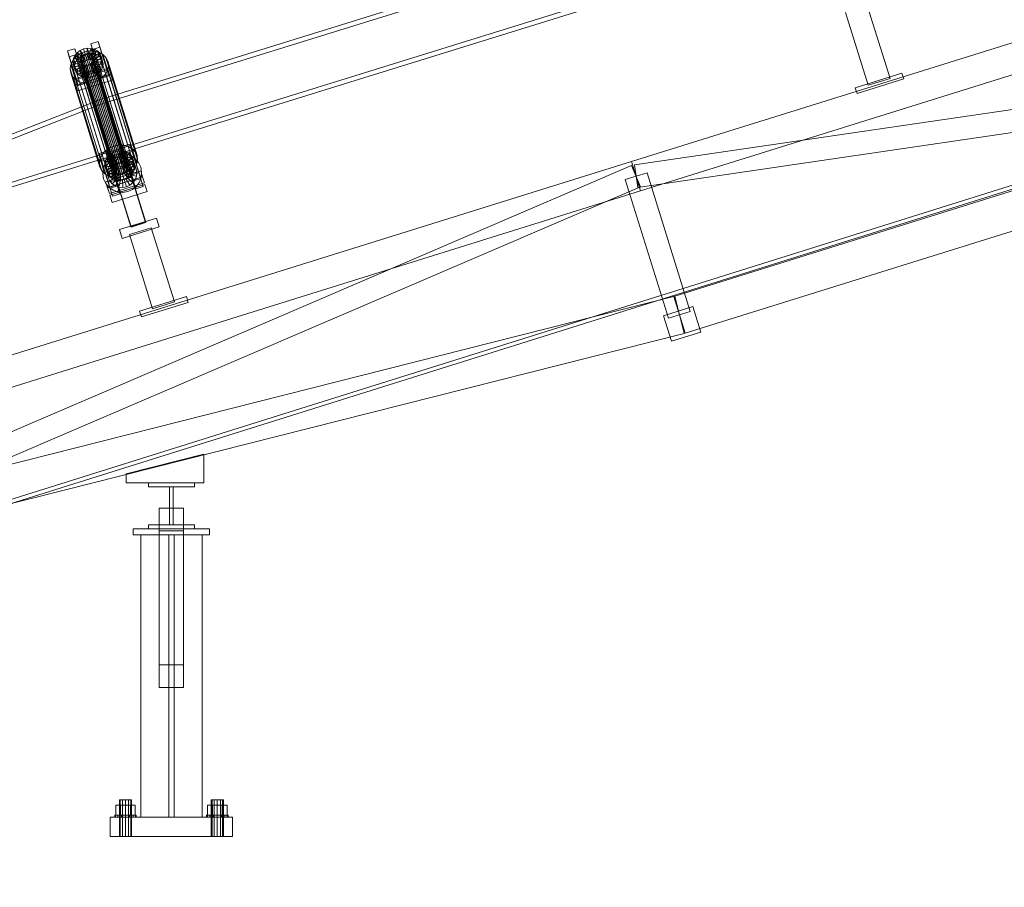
# Model space of a CAD drawing. Header units: millimetres. Extents: x -2233 to 65662, y -50530 to 6847.
# Tile 579 of 656: x 16249 to 17536, y -67 to 1068. Entities that reach past the tile are written whole.
import ezdxf

# ---------------------------------------------------------------- set-up
doc = ezdxf.new("R2010")
doc.units = ezdxf.units.MM
doc.layers.add('COTAS_P', color=1, linetype='Continuous', lineweight=0)
doc.layers.add('lateral_C02', color=7, linetype='Continuous', lineweight=0)
doc.dimstyles.new('R19_100', dxfattribs={"dimtxt": 250, "dimasz": 150, "dimexe": 150, "dimexo": 80, "dimgap": 100, "dimtad": 1, "dimtih": 1, "dimtoh": 1, "dimdsep": 46, "dimcen": 0.09, "dimadec": 0, "dimazin": 0, "dimtfac": 1, "dimtdec": 4, "dimtofl": 0, "dimtmove": 0, "dimatfit": 3, "dimfxl": 1, "dimtolj": 1, "dimtzin": 0, "dimarcsym": 0})

# ---------------------------------------------------------------- blocks, each defined once
blk = doc.blocks.new('DIM_R32_4')
at = {"layer": 'COTAS_P'}
for p, q in [((15248.4, 1279.1), (24311.8, 4109.1)), ((24311.8, 4109.1), (24155.2, 4107.3)), ((24311.8, 4109.1), (24182.1, 4021.4)), ((24580.1, 3250), (24311.8, 4109.1)), ((15248.4, 1279.1), (15378.1, 1366.8)), ((15248.4, 1279.1), (15405, 1280.8)), ((15516.6, 420), (15248.4, 1279.1))]:
    blk.add_line(p, q, dxfattribs=at)
blk.add_text('9495 P', height=250, rotation=17.3406, dxfattribs=at).set_placement((19750.3, 2789.5))
blk = doc.blocks.new('DIM_R32_26')
at = {"layer": 'COTAS_P'}
for p, q in [((112.7, 0), (112.7, -2500)), ((65298.1, 0), (65298.1, -2500)), ((112.7, -2500), (262.7, -2455)), ((65298.1, -2500), (65148.1, -2455)), ((112.7, -2500), (65298.1, -2500)), ((112.7, -2500), (262.7, -2545)), ((65298.1, -2500), (65148.1, -2545))]:
    blk.add_line(p, q, dxfattribs=at)
blk.add_text('65185.39 P', height=250, dxfattribs=at).set_placement((32705.4, -2400))

msp = doc.modelspace()

# ---------------------------------------------------------------- linework, layer by layer
at = {"layer": 'lateral_C02'}
for p, q in [((15575.415, 232.817), (24634.01, 3078.273)), ((15576.913, 228.047), (24635.508, 3073.503)), ((17288.772, 1253.81), (16352.815, 963.315)), ((16354.593, 957.585), (17290.55, 1248.079)), ((17048.368, 882.564), (18193.828, 1240.226)), ((17060.29, 844.382), (18205.75, 1202.044)), ((16373.217, 897.579), (17309.174, 1188.074)), ((17310.953, 1182.344), (16374.996, 891.849)), ((17386.339, 991.236), (17356.566, 1086.587)), ((17327.93, 1077.645), (17357.702, 982.295)), ((17103.507, 705.973), (18248.967, 1063.635)), ((17052.152, 878.315), (18254.242, 1054.612)), ((16310.942, 1027.221), (16320.487, 1030.202)), ((16320.487, 1030.202), (16322.867, 1022.533)), ((16332.238, 992.679), (16320.487, 1030.202)), ((16327.601, 1027.834), (16332.136, 1029.806)), ((16332.136, 1029.806), (16336.989, 1030.765)), ((16334.584, 1021.988), (16332.136, 1029.806)), ((16332.136, 1029.806), (16334.177, 1023.232)), ((16336.883, 1022.443), (16336.989, 1030.765)), ((16336.989, 1030.765), (16341.828, 1030.647)), ((16336.989, 1030.765), (16339.029, 1024.192)), ((16339.175, 1022.387), (16341.828, 1030.647)), ((16341.487, 1036.759), (16351.033, 1039.739)), ((16343.868, 1029.09), (16341.487, 1036.759)), ((16341.487, 1036.759), (16353.238, 999.236)), ((16341.828, 1030.647), (16346.323, 1029.46)), ((16341.828, 1030.647), (16343.868, 1024.074)), ((16353.413, 1032.07), (16343.868, 1029.09)), ((16351.033, 1039.739), (16353.413, 1032.07)), ((16362.783, 1002.217), (16351.033, 1039.739)), ((16353.413, 1032.07), (16365.164, 994.548)), ((16313.322, 1019.552), (16310.942, 1027.221)), ((16310.942, 1027.221), (16322.692, 989.699)), ((16322.867, 1022.533), (16313.322, 1019.552)), ((16325.073, 982.03), (16313.322, 1019.552)), ((16317.967, 1014.875), (16322, 1019.598)), ((16318.065, 1013.327), (16318.755, 1017.475)), ((16318.755, 1017.475), (16320.674, 1021.451)), ((16328.246, 1016.148), (16318.755, 1017.475)), ((16318.755, 1017.475), (16320.796, 1010.901)), ((16320.674, 1021.451), (16323.691, 1024.984)), ((16329.155, 1018.031), (16320.674, 1021.451)), ((16320.674, 1021.451), (16322.715, 1014.877)), ((16322, 1019.598), (16327.227, 1023.408)), ((16322, 1019.598), (16360.255, 896.344)), ((16325.732, 1018.411), (16322.715, 1014.877)), ((16322.867, 1022.533), (16334.618, 985.01)), ((16323.691, 1024.984), (16327.601, 1027.834)), ((16330.584, 1019.705), (16323.691, 1024.984)), ((16323.691, 1024.984), (16325.732, 1018.411)), ((16329.641, 1021.26), (16325.732, 1018.411)), ((16325.732, 1018.411), (16332.624, 1013.131)), ((16327.227, 1023.408), (16333.29, 1026.044)), ((16327.227, 1023.408), (16365.481, 900.153)), ((16327.579, 1015.278), (16327.906, 1017.243)), ((16332.436, 1021.054), (16327.601, 1027.834)), ((16327.601, 1027.834), (16329.641, 1021.26)), ((16327.906, 1017.243), (16328.815, 1019.127)), ((16327.906, 1017.243), (16372.282, 874.268)), ((16329.155, 1018.031), (16328.246, 1016.148)), ((16328.815, 1019.127), (16330.244, 1020.8)), ((16328.815, 1019.127), (16373.191, 876.151)), ((16330.584, 1019.705), (16329.155, 1018.031)), ((16331.195, 1011.457), (16329.155, 1018.031)), ((16334.177, 1023.232), (16329.641, 1021.26)), ((16329.641, 1021.26), (16334.476, 1014.481)), ((16330.244, 1020.8), (16332.096, 1022.15)), ((16330.244, 1020.8), (16374.62, 877.825)), ((16332.436, 1021.054), (16330.584, 1019.705)), ((16332.624, 1013.131), (16330.584, 1019.705)), ((16332.096, 1022.15), (16334.244, 1023.084)), ((16332.096, 1022.15), (16376.471, 879.175)), ((16334.584, 1021.988), (16332.436, 1021.054)), ((16334.476, 1014.481), (16332.436, 1021.054)), ((16333.29, 1026.044), (16339.777, 1027.327)), ((16333.29, 1026.044), (16371.545, 902.789)), ((16339.029, 1024.192), (16334.177, 1023.232)), ((16334.177, 1023.232), (16336.625, 1015.415)), ((16334.244, 1023.084), (16336.543, 1023.539)), ((16334.244, 1023.084), (16378.62, 880.109)), ((16336.883, 1022.443), (16334.584, 1021.988)), ((16336.625, 1015.415), (16334.584, 1021.988)), ((16336.543, 1023.539), (16338.835, 1023.483)), ((16336.543, 1023.539), (16380.918, 880.563)), ((16339.175, 1022.387), (16336.883, 1022.443)), ((16338.923, 1015.869), (16336.883, 1022.443)), ((16338.835, 1023.483), (16340.964, 1022.92)), ((16338.835, 1023.483), (16383.211, 880.507)), ((16339.029, 1024.192), (16338.923, 1015.869)), ((16343.868, 1024.074), (16339.029, 1024.192)), ((16341.304, 1021.825), (16339.175, 1022.387)), ((16341.215, 1015.814), (16339.175, 1022.387)), ((16339.777, 1027.327), (16346.246, 1027.169)), ((16339.777, 1027.327), (16378.032, 904.072)), ((16340.964, 1022.92), (16342.786, 1021.889)), ((16340.964, 1022.92), (16385.34, 879.945)), ((16343.868, 1024.074), (16341.215, 1015.814)), ((16341.304, 1021.825), (16346.323, 1029.46)), ((16343.126, 1020.794), (16341.304, 1021.825)), ((16343.345, 1015.251), (16341.304, 1021.825)), ((16342.786, 1021.889), (16344.176, 1020.461)), ((16342.786, 1021.889), (16387.161, 878.914)), ((16343.126, 1020.794), (16350.169, 1027.284)), ((16344.516, 1019.365), (16343.126, 1020.794)), ((16345.166, 1014.22), (16343.126, 1020.794)), ((16348.363, 1022.886), (16343.345, 1015.251)), ((16355.618, 991.567), (16343.868, 1029.09)), ((16348.363, 1022.886), (16343.868, 1024.074)), ((16344.176, 1020.461), (16345.039, 1018.731)), ((16344.176, 1020.461), (16388.551, 877.485)), ((16344.516, 1019.365), (16353.102, 1024.267)), ((16345.379, 1017.635), (16344.516, 1019.365)), ((16346.556, 1012.791), (16344.516, 1019.365)), ((16345.316, 1016.819), (16344.989, 1014.854)), ((16345.039, 1018.731), (16345.316, 1016.819)), ((16389.414, 875.756), (16345.039, 1018.731)), ((16352.209, 1020.71), (16345.166, 1014.22)), ((16345.316, 1016.819), (16389.692, 873.843)), ((16354.924, 1020.616), (16345.379, 1017.635)), ((16345.379, 1017.635), (16347.419, 1011.062)), ((16345.656, 1015.723), (16345.379, 1017.635)), ((16346.246, 1027.169), (16352.255, 1025.581)), ((16346.246, 1027.169), (16384.501, 903.914)), ((16346.323, 1029.46), (16350.169, 1027.284)), ((16346.323, 1029.46), (16348.363, 1022.886)), ((16355.143, 1017.694), (16346.556, 1012.791)), ((16352.209, 1020.71), (16348.363, 1022.886)), ((16350.169, 1027.284), (16353.102, 1024.267)), ((16350.169, 1027.284), (16352.209, 1020.71)), ((16355.143, 1017.694), (16352.209, 1020.71)), ((16352.255, 1025.581), (16357.396, 1022.672)), ((16352.255, 1025.581), (16390.51, 902.327)), ((16353.102, 1024.267), (16354.924, 1020.616)), ((16353.102, 1024.267), (16355.143, 1017.694)), ((16356.964, 1014.042), (16354.924, 1020.616)), ((16354.924, 1020.616), (16355.51, 1016.579)), ((16356.964, 1014.042), (16355.143, 1017.694)), ((16357.396, 1022.672), (16361.318, 1018.64)), ((16357.396, 1022.672), (16395.651, 899.418)), ((16361.318, 1018.64), (16363.754, 1013.759)), ((16361.318, 1018.64), (16399.573, 895.385)), ((17056.506, 848.632), (18258.595, 1024.93)), ((16314.479, 1004.015), (16315.402, 1009.56)), ((16315.262, 998.618), (16314.479, 1004.015)), ((16314.479, 1004.015), (16352.734, 880.76)), ((16315.402, 1009.56), (16317.967, 1014.875)), ((16315.402, 1009.56), (16353.656, 886.305)), ((16317.967, 1014.875), (16356.222, 891.621)), ((16327.919, 1014.183), (16318.065, 1013.327)), ((16318.065, 1013.327), (16320.106, 1006.754)), ((16318.651, 1009.29), (16318.065, 1013.327)), ((16328.197, 1012.27), (16318.651, 1009.29)), ((16318.651, 1009.29), (16320.692, 1002.716)), ((16320.473, 1005.639), (16318.651, 1009.29)), ((16319.339, 990.368), (16365.157, 1004.674)), ((16320.796, 1010.901), (16320.106, 1006.754)), ((16320.106, 1006.754), (16329.96, 1007.609)), ((16320.106, 1006.754), (16320.692, 1002.716)), ((16329.06, 1010.541), (16320.473, 1005.639)), ((16320.473, 1005.639), (16322.513, 999.065)), ((16323.407, 1002.622), (16320.473, 1005.639)), ((16320.692, 1002.716), (16330.237, 1005.697)), ((16322.715, 1014.877), (16320.796, 1010.901)), ((16320.796, 1010.901), (16330.286, 1009.574)), ((16322.513, 999.065), (16331.1, 1003.967)), ((16322.715, 1014.877), (16331.195, 1011.457)), ((16330.449, 1009.112), (16323.407, 1002.622)), ((16332.271, 1008.081), (16327.252, 1000.446)), ((16327.857, 1013.366), (16327.579, 1015.278)), ((16327.579, 1015.278), (16371.955, 872.303)), ((16328.72, 1011.637), (16327.857, 1013.366)), ((16327.857, 1013.366), (16372.232, 870.391)), ((16328.246, 1016.148), (16327.919, 1014.183)), ((16329.96, 1007.609), (16327.919, 1014.183)), ((16327.919, 1014.183), (16328.197, 1012.27)), ((16330.237, 1005.697), (16328.197, 1012.27)), ((16328.197, 1012.27), (16329.06, 1010.541)), ((16330.286, 1009.574), (16328.246, 1016.148)), ((16330.109, 1010.208), (16328.72, 1011.637)), ((16328.72, 1011.637), (16373.095, 868.661)), ((16331.1, 1003.967), (16329.06, 1010.541)), ((16329.06, 1010.541), (16330.449, 1009.112)), ((16329.96, 1007.609), (16330.286, 1009.574)), ((16330.237, 1005.697), (16329.96, 1007.609)), ((16331.931, 1009.177), (16330.109, 1010.208)), ((16330.109, 1010.208), (16374.485, 867.232)), ((16331.1, 1003.967), (16330.237, 1005.697)), ((16330.286, 1009.574), (16331.195, 1011.457)), ((16332.49, 1002.539), (16330.449, 1009.112)), ((16330.449, 1009.112), (16332.271, 1008.081)), ((16332.49, 1002.539), (16331.1, 1003.967)), ((16331.195, 1011.457), (16332.624, 1013.131)), ((16334.4, 1007.519), (16331.748, 999.259)), ((16334.06, 1008.614), (16331.931, 1009.177)), ((16331.931, 1009.177), (16376.306, 866.202)), ((16334.311, 1001.508), (16332.271, 1008.081)), ((16332.271, 1008.081), (16334.4, 1007.519)), ((16332.624, 1013.131), (16334.476, 1014.481)), ((16336.352, 1008.559), (16334.06, 1008.614)), ((16334.06, 1008.614), (16378.436, 865.639)), ((16336.441, 1000.945), (16334.4, 1007.519)), ((16334.4, 1007.519), (16336.692, 1007.463)), ((16334.476, 1014.481), (16336.625, 1015.415)), ((16338.651, 1009.013), (16336.352, 1008.559)), ((16336.352, 1008.559), (16380.728, 865.583)), ((16336.692, 1007.463), (16336.586, 999.141)), ((16336.625, 1015.415), (16338.923, 1015.869)), ((16336.692, 1007.463), (16338.991, 1007.918)), ((16338.733, 1000.889), (16336.692, 1007.463)), ((16340.799, 1009.947), (16338.651, 1009.013)), ((16338.651, 1009.013), (16383.026, 866.038)), ((16338.923, 1015.869), (16341.215, 1015.814)), ((16338.991, 1007.918), (16341.139, 1008.852)), ((16338.991, 1007.918), (16341.439, 1000.1)), ((16341.031, 1001.344), (16338.991, 1007.918)), ((16342.651, 1011.297), (16340.799, 1009.947)), ((16340.799, 1009.947), (16385.175, 866.972)), ((16341.139, 1008.852), (16342.991, 1010.201)), ((16341.139, 1008.852), (16345.975, 1002.072)), ((16343.18, 1002.278), (16341.139, 1008.852)), ((16341.215, 1015.814), (16343.345, 1015.251)), ((16344.08, 1012.971), (16342.651, 1011.297)), ((16342.651, 1011.297), (16387.027, 868.322)), ((16342.991, 1010.201), (16344.42, 1011.875)), ((16342.991, 1010.201), (16349.884, 1004.922)), ((16345.031, 1003.628), (16342.991, 1010.201)), ((16343.345, 1015.251), (16345.166, 1014.22)), ((16344.989, 1014.854), (16344.08, 1012.971)), ((16344.08, 1012.971), (16388.456, 869.995)), ((16344.42, 1011.875), (16345.329, 1013.758)), ((16344.42, 1011.875), (16352.901, 1008.455)), ((16346.461, 1005.301), (16344.42, 1011.875)), ((16344.989, 1014.854), (16389.365, 871.879)), ((16346.461, 1005.301), (16345.031, 1003.628)), ((16345.166, 1014.22), (16346.556, 1012.791)), ((16345.329, 1013.758), (16345.656, 1015.723)), ((16345.329, 1013.758), (16354.82, 1012.431)), ((16347.37, 1007.185), (16345.329, 1013.758)), ((16345.656, 1015.723), (16355.51, 1016.579)), ((16347.696, 1009.15), (16345.656, 1015.723)), ((16349.884, 1004.922), (16345.975, 1002.072)), ((16347.37, 1007.185), (16346.461, 1005.301)), ((16354.941, 1001.881), (16346.461, 1005.301)), ((16346.556, 1012.791), (16347.419, 1011.062)), ((16347.696, 1009.15), (16347.37, 1007.185)), ((16356.86, 1005.857), (16347.37, 1007.185)), ((16347.419, 1011.062), (16356.964, 1014.042)), ((16347.419, 1011.062), (16347.696, 1009.15)), ((16357.55, 1010.005), (16347.696, 1009.15)), ((16352.901, 1008.455), (16349.884, 1004.922)), ((16349.884, 1004.922), (16351.924, 998.348)), ((16354.82, 1012.431), (16352.901, 1008.455)), ((16352.901, 1008.455), (16354.941, 1001.881)), ((16355.51, 1016.579), (16354.82, 1012.431)), ((16354.82, 1012.431), (16356.86, 1005.857)), ((16354.941, 1001.881), (16356.86, 1005.857)), ((16355.51, 1016.579), (16357.55, 1010.005)), ((16356.86, 1005.857), (16357.55, 1010.005)), ((16357.55, 1010.005), (16356.964, 1014.042)), ((16364.537, 1008.362), (16363.614, 1002.817)), ((16363.754, 1013.759), (16364.537, 1008.362)), ((16402.008, 890.504), (16363.754, 1013.759)), ((16364.537, 1008.362), (16402.792, 885.107)), ((16365.157, 1004.674), (16367.538, 997.005)), ((16367.605, 996.857), (16365.157, 1004.674)), ((17118.41, 658.245), (18263.87, 1015.907)), ((16317.698, 993.737), (16315.262, 998.618)), ((16315.262, 998.618), (16353.517, 875.363)), ((16321.62, 989.704), (16317.698, 993.737)), ((16317.698, 993.737), (16355.953, 870.482)), ((16320.692, 1002.716), (16322.513, 999.065)), ((16367.538, 997.005), (16321.719, 982.699)), ((16367.605, 996.857), (16321.787, 982.551)), ((16322.513, 999.065), (16325.447, 996.049)), ((16332.238, 992.679), (16322.692, 989.699)), ((16323.407, 1002.622), (16325.447, 996.049)), ((16327.252, 1000.446), (16323.407, 1002.622)), ((16325.447, 996.049), (16332.49, 1002.539)), ((16325.447, 996.049), (16329.293, 993.873)), ((16327.252, 1000.446), (16329.293, 993.873)), ((16331.748, 999.259), (16327.252, 1000.446)), ((16329.293, 993.873), (16334.311, 1001.508)), ((16329.293, 993.873), (16333.788, 992.685)), ((16331.748, 999.259), (16333.788, 992.685)), ((16336.586, 999.141), (16331.748, 999.259)), ((16334.618, 985.01), (16332.238, 992.679)), ((16334.311, 1001.508), (16332.49, 1002.539)), ((16333.788, 992.685), (16336.441, 1000.945)), ((16333.788, 992.685), (16338.627, 992.567)), ((16333.855, 990.828), (16352.946, 996.789)), ((16353.022, 996.546), (16333.931, 990.584)), ((16336.441, 1000.945), (16334.311, 1001.508)), ((16338.733, 1000.889), (16336.441, 1000.945)), ((16341.439, 1000.1), (16336.586, 999.141)), ((16336.586, 999.141), (16338.627, 992.567)), ((16338.627, 992.567), (16338.733, 1000.889)), ((16338.627, 992.567), (16343.479, 993.527)), ((16341.031, 1001.344), (16338.733, 1000.889)), ((16343.18, 1002.278), (16341.031, 1001.344)), ((16343.479, 993.527), (16341.031, 1001.344)), ((16345.975, 1002.072), (16341.439, 1000.1)), ((16341.439, 1000.1), (16343.479, 993.527)), ((16345.031, 1003.628), (16343.18, 1002.278)), ((16348.015, 995.499), (16343.18, 1002.278)), ((16343.479, 993.527), (16348.015, 995.499)), ((16351.924, 998.348), (16345.031, 1003.628)), ((16345.975, 1002.072), (16348.015, 995.499)), ((16348.015, 995.499), (16351.924, 998.348)), ((16357.016, 992.778), (16351.789, 988.969)), ((16351.924, 998.348), (16354.941, 1001.881)), ((16352.946, 996.789), (16353.022, 996.546)), ((16413.339, 803.384), (16352.946, 996.789)), ((16353.022, 996.546), (16413.415, 803.141)), ((16362.783, 1002.217), (16353.238, 999.236)), ((16353.238, 999.236), (16355.618, 991.567)), ((16355.618, 991.567), (16365.164, 994.548)), ((16361.049, 997.501), (16357.016, 992.778)), ((16357.016, 992.778), (16395.27, 869.523)), ((16363.614, 1002.817), (16361.049, 997.501)), ((16361.049, 997.501), (16399.304, 874.247)), ((16365.164, 994.548), (16362.783, 1002.217)), ((16363.614, 1002.817), (16401.869, 879.562)), ((16367.538, 997.005), (16369.986, 989.188)), ((16369.986, 989.188), (16367.605, 996.857)), ((17340.879, 979.137), (17401.97, 998.212)), ((17357.702, 982.295), (17386.339, 991.236)), ((17404.355, 990.576), (17401.97, 998.212)), ((16321.719, 982.699), (16319.339, 990.368)), ((16319.339, 990.368), (16321.787, 982.551)), ((16326.761, 986.795), (16321.62, 989.704)), ((16321.62, 989.704), (16359.875, 866.45)), ((16324.167, 974.882), (16321.719, 982.699)), ((16321.787, 982.551), (16324.167, 974.882)), ((16322.692, 989.699), (16325.073, 982.03)), ((16324.167, 974.882), (16369.986, 989.188)), ((16325.073, 982.03), (16334.618, 985.01)), ((16332.77, 985.207), (16326.761, 986.795)), ((16326.761, 986.795), (16365.015, 863.54)), ((16339.239, 985.05), (16332.77, 985.207)), ((16332.77, 985.207), (16371.025, 861.953)), ((16333.931, 990.584), (16333.855, 990.828)), ((16394.248, 797.423), (16333.855, 990.828)), ((16394.324, 797.179), (16333.931, 990.584)), ((16345.726, 986.333), (16339.239, 985.05)), ((16339.239, 985.05), (16377.494, 861.795)), ((16351.789, 988.969), (16345.726, 986.333)), ((16345.726, 986.333), (16383.981, 863.078)), ((16351.789, 988.969), (16390.044, 865.714)), ((17340.879, 979.137), (17343.263, 971.501)), ((17343.263, 971.501), (17404.355, 990.576)), ((16352.815, 963.315), (15456.681, 613.113)), ((15458.459, 607.382), (16354.593, 957.585)), ((16373.217, 897.579), (16352.815, 963.315)), ((16352.815, 963.315), (16354.593, 957.585)), ((16354.593, 957.585), (16374.996, 891.849)), ((16371.545, 902.789), (16365.481, 900.153)), ((16378.032, 904.072), (16371.545, 902.789)), ((16384.501, 903.914), (16378.032, 904.072)), ((16383.142, 902.548), (16392.688, 905.529)), ((16385.523, 894.879), (16383.142, 902.548)), ((16383.142, 902.548), (16394.893, 865.026)), ((16390.51, 902.327), (16384.501, 903.914)), ((16395.651, 899.418), (16390.51, 902.327)), ((16392.688, 905.529), (16395.068, 897.86)), ((16404.438, 868.006), (16392.688, 905.529)), ((15456.681, 613.113), (16373.217, 897.579)), ((16374.996, 891.849), (15458.459, 607.382)), ((16352.597, 893.011), (16362.142, 895.991)), ((16354.977, 885.341), (16352.597, 893.011)), ((16352.597, 893.011), (16364.347, 855.488)), ((16356.222, 891.621), (16353.656, 886.305)), ((16364.523, 888.322), (16354.977, 885.341)), ((16360.255, 896.344), (16356.222, 891.621)), ((16365.481, 900.153), (16360.255, 896.344)), ((16362.142, 895.991), (16364.523, 888.322)), ((16373.893, 858.469), (16362.142, 895.991)), ((16362.33, 887.24), (16365.347, 890.774)), ((16363.887, 884.815), (16368.978, 889.063)), ((16364.523, 888.322), (16376.273, 850.8)), ((16365.347, 890.774), (16369.256, 893.623)), ((16372.239, 885.494), (16365.347, 890.774)), ((16365.347, 890.774), (16367.387, 884.2)), ((16368.978, 889.063), (16374.996, 891.849)), ((16369.256, 893.623), (16373.792, 895.595)), ((16374.091, 886.844), (16369.256, 893.623)), ((16369.256, 893.623), (16371.296, 887.05)), ((16375.832, 889.021), (16371.296, 887.05)), ((16373.792, 895.595), (16378.644, 896.555)), ((16376.24, 887.778), (16373.792, 895.595)), ((16373.792, 895.595), (16375.832, 889.021)), ((16374.996, 891.849), (16381.529, 892.982)), ((16380.684, 889.981), (16375.832, 889.021)), ((16375.832, 889.021), (16378.28, 881.204)), ((16378.538, 888.232), (16376.24, 887.778)), ((16378.538, 888.232), (16378.644, 896.555)), ((16380.83, 888.177), (16378.538, 888.232)), ((16380.578, 881.659), (16378.538, 888.232)), ((16378.644, 896.555), (16383.483, 896.437)), ((16378.644, 896.555), (16380.684, 889.981)), ((16380.684, 889.981), (16380.578, 881.659)), ((16385.523, 889.863), (16380.684, 889.981)), ((16380.83, 888.177), (16383.483, 896.437)), ((16382.96, 887.614), (16380.83, 888.177)), ((16382.871, 881.603), (16380.83, 888.177)), ((16381.529, 892.982), (16388.133, 892.386)), ((16385.523, 889.863), (16382.871, 881.603)), ((16382.96, 887.614), (16387.978, 895.249)), ((16383.483, 896.437), (16387.978, 895.249)), ((16383.483, 896.437), (16385.523, 889.863)), ((16384.781, 886.583), (16391.824, 893.073)), ((16390.019, 888.676), (16385, 881.04)), ((16395.068, 897.86), (16385.523, 894.879)), ((16397.273, 857.357), (16385.523, 894.879)), ((16390.019, 888.676), (16385.523, 889.863)), ((16386.171, 885.154), (16394.757, 890.057)), ((16386.211, 892.837), (16395.757, 895.817)), ((16386.211, 892.837), (16400.518, 847.018)), ((16387.978, 895.249), (16391.824, 893.073)), ((16387.978, 895.249), (16390.019, 888.676)), ((16388.133, 892.386), (16394.357, 890.101)), ((16393.864, 886.499), (16390.019, 888.676)), ((16391.824, 893.073), (16394.757, 890.057)), ((16391.824, 893.073), (16393.864, 886.499)), ((16394.357, 890.101), (16399.778, 886.282)), ((16394.757, 890.057), (16396.579, 886.405)), ((16394.757, 890.057), (16396.798, 883.483)), ((16395.068, 897.86), (16406.819, 860.337)), ((16399.573, 895.385), (16395.651, 899.418)), ((16410.063, 849.999), (16395.757, 895.817)), ((16402.008, 890.504), (16399.573, 895.385)), ((16402.792, 885.107), (16402.008, 890.504)), ((15902.908, 524.902), (17048.368, 882.564)), ((15939.909, 401.23), (17048.41, 877.256)), ((16353.656, 886.305), (16352.734, 880.76)), ((16352.734, 880.76), (16353.517, 875.363)), ((16353.517, 875.363), (16355.953, 870.482)), ((16366.728, 847.819), (16354.977, 885.341)), ((16355.665, 883.299), (16365.211, 886.279)), ((16355.665, 883.299), (16369.972, 837.481)), ((16357.784, 873.17), (16360.069, 879.394)), ((16359.721, 879.117), (16360.411, 883.264)), ((16369.574, 879.972), (16359.721, 879.117)), ((16359.721, 879.117), (16361.761, 872.543)), ((16360.306, 875.079), (16359.721, 879.117)), ((16360.069, 879.394), (16363.887, 884.815)), ((16369.852, 878.06), (16360.306, 875.079)), ((16360.411, 883.264), (16362.33, 887.24)), ((16369.901, 881.937), (16360.411, 883.264)), ((16360.411, 883.264), (16362.451, 876.691)), ((16362.451, 876.691), (16361.761, 872.543)), ((16370.715, 876.33), (16362.128, 871.428)), ((16370.81, 883.82), (16362.33, 887.24)), ((16362.33, 887.24), (16364.37, 880.667)), ((16364.37, 880.667), (16362.451, 876.691)), ((16362.451, 876.691), (16371.942, 875.363)), ((16364.028, 871.767), (16365.737, 876.423)), ((16367.387, 884.2), (16364.37, 880.667)), ((16364.37, 880.667), (16372.85, 877.247)), ((16379.517, 840.461), (16365.211, 886.279)), ((16365.737, 876.423), (16368.594, 880.479)), ((16374.595, 871.781), (16365.737, 876.423)), ((16371.296, 887.05), (16367.387, 884.2)), ((16367.387, 884.2), (16374.28, 878.92)), ((16368.594, 880.479), (16372.402, 883.656)), ((16375.948, 873.702), (16368.594, 880.479)), ((16369.901, 881.937), (16369.574, 879.972)), ((16371.615, 873.399), (16369.574, 879.972)), ((16369.574, 879.972), (16369.852, 878.06)), ((16371.892, 871.486), (16369.852, 878.06)), ((16369.852, 878.06), (16370.715, 876.33)), ((16370.81, 883.82), (16369.901, 881.937)), ((16371.942, 875.363), (16369.901, 881.937)), ((16372.755, 869.757), (16370.715, 876.33)), ((16370.715, 876.33), (16372.104, 874.902)), ((16372.239, 885.494), (16370.81, 883.82)), ((16372.85, 877.247), (16370.81, 883.82)), ((16371.296, 887.05), (16376.131, 880.27)), ((16371.615, 873.399), (16371.942, 875.363)), ((16371.942, 875.363), (16372.85, 877.247)), ((16374.091, 886.844), (16372.239, 885.494)), ((16374.28, 878.92), (16372.239, 885.494)), ((16373.191, 876.151), (16372.282, 874.268)), ((16372.402, 883.656), (16376.903, 885.74)), ((16377.752, 875.207), (16372.402, 883.656)), ((16372.85, 877.247), (16374.28, 878.92)), ((16374.62, 877.825), (16373.191, 876.151)), ((16376.24, 887.778), (16374.091, 886.844)), ((16376.131, 880.27), (16374.091, 886.844)), ((16374.28, 878.92), (16376.131, 880.27)), ((16376.471, 879.175), (16374.62, 877.825)), ((16376.131, 880.27), (16378.28, 881.204)), ((16378.28, 881.204), (16376.24, 887.778)), ((16378.62, 880.109), (16376.471, 879.175)), ((16376.903, 885.74), (16381.79, 886.588)), ((16379.884, 876.194), (16376.903, 885.74)), ((16377.752, 875.207), (16379.884, 876.194)), ((16378.28, 881.204), (16380.578, 881.659)), ((16380.918, 880.563), (16378.62, 880.109)), ((16379.884, 876.194), (16382.199, 876.596)), ((16380.578, 881.659), (16382.871, 881.603)), ((16383.211, 880.507), (16380.918, 880.563)), ((16382.199, 876.596), (16381.79, 886.588)), ((16381.79, 886.588), (16386.73, 886.142)), ((16382.199, 876.596), (16384.539, 876.385)), ((16382.795, 874.641), (16384.646, 875.991)), ((16382.871, 881.603), (16385, 881.04)), ((16384.781, 886.583), (16382.96, 887.614)), ((16385, 881.04), (16382.96, 887.614)), ((16385.34, 879.945), (16383.211, 880.507)), ((16384.539, 876.385), (16386.73, 886.142)), ((16384.539, 876.385), (16386.744, 875.575)), ((16384.646, 875.991), (16386.075, 877.664)), ((16384.646, 875.991), (16391.539, 870.711)), ((16386.687, 869.417), (16384.646, 875.991)), ((16386.171, 885.154), (16384.781, 886.583)), ((16386.821, 880.01), (16384.781, 886.583)), ((16385, 881.04), (16386.821, 880.01)), ((16387.161, 878.914), (16385.34, 879.945)), ((16386.075, 877.664), (16386.984, 879.548)), ((16386.075, 877.664), (16394.556, 874.244)), ((16388.116, 871.091), (16386.075, 877.664)), ((16387.034, 883.425), (16386.171, 885.154)), ((16388.211, 878.581), (16386.171, 885.154)), ((16386.73, 886.142), (16391.386, 884.432)), ((16386.744, 875.575), (16391.386, 884.432)), ((16386.744, 875.575), (16388.665, 874.222)), ((16393.864, 886.499), (16386.821, 880.01)), ((16386.821, 880.01), (16388.211, 878.581)), ((16386.984, 879.548), (16387.311, 881.513)), ((16386.984, 879.548), (16396.475, 878.22)), ((16389.025, 872.974), (16386.984, 879.548)), ((16396.579, 886.405), (16387.034, 883.425)), ((16387.034, 883.425), (16389.074, 876.851)), ((16387.311, 881.513), (16387.034, 883.425)), ((16388.551, 877.485), (16387.161, 878.914)), ((16387.311, 881.513), (16397.165, 882.368)), ((16389.352, 874.939), (16387.311, 881.513)), ((16396.798, 883.483), (16388.211, 878.581)), ((16388.211, 878.581), (16389.074, 876.851)), ((16389.414, 875.756), (16388.551, 877.485)), ((16388.665, 874.222), (16395.441, 881.576)), ((16389.074, 876.851), (16398.62, 879.832)), ((16389.074, 876.851), (16389.352, 874.939)), ((16399.205, 875.795), (16389.352, 874.939)), ((16389.692, 873.843), (16389.414, 875.756)), ((16390.17, 872.418), (16398.619, 877.767)), ((16391.386, 884.432), (16395.441, 881.576)), ((16396.798, 883.483), (16393.864, 886.499)), ((16396.475, 878.22), (16394.556, 874.244)), ((16395.441, 881.576), (16398.619, 877.767)), ((16397.165, 882.368), (16396.475, 878.22)), ((16396.475, 878.22), (16398.515, 871.647)), ((16398.62, 879.832), (16396.579, 886.405)), ((16396.579, 886.405), (16397.165, 882.368)), ((16398.62, 879.832), (16396.798, 883.483)), ((16397.165, 882.368), (16399.205, 875.795)), ((16398.515, 871.647), (16399.205, 875.795)), ((16398.619, 877.767), (16400.703, 873.266)), ((16399.205, 875.795), (16398.62, 879.832)), ((16399.304, 874.247), (16401.869, 879.562)), ((16399.778, 886.282), (16404.026, 881.191)), ((16401.869, 879.562), (16402.792, 885.107)), ((16404.026, 881.191), (16406.812, 875.174)), ((17048.368, 882.564), (17060.29, 844.382)), ((17048.41, 877.256), (17060.248, 849.69)), ((17052.152, 878.315), (17056.506, 848.632)), ((16355.953, 870.482), (16359.875, 866.45)), ((16357.187, 866.566), (16357.784, 873.17)), ((16358.321, 860.033), (16357.187, 866.566)), ((16359.875, 866.45), (16365.015, 863.54)), ((16360.306, 875.079), (16362.347, 868.506)), ((16362.128, 871.428), (16360.306, 875.079)), ((16360.994, 856.157), (16406.812, 870.464)), ((16361.761, 872.543), (16371.615, 873.399)), ((16361.761, 872.543), (16362.347, 868.506)), ((16362.128, 871.428), (16364.168, 864.855)), ((16365.062, 868.412), (16362.128, 871.428)), ((16362.347, 868.506), (16371.892, 871.486)), ((16362.347, 868.506), (16364.168, 864.855)), ((16409.193, 862.795), (16363.374, 848.488)), ((16409.261, 862.647), (16363.442, 848.34)), ((16363.582, 866.827), (16364.028, 871.767)), ((16373.574, 867.236), (16363.582, 866.827)), ((16364.43, 861.94), (16363.582, 866.827)), ((16373.785, 869.576), (16364.028, 871.767)), ((16364.168, 864.855), (16372.755, 869.757)), ((16364.168, 864.855), (16367.102, 861.838)), ((16373.975, 864.921), (16364.43, 861.94)), ((16365.015, 863.54), (16371.025, 861.953)), ((16372.104, 874.902), (16365.062, 868.412)), ((16365.062, 868.412), (16367.102, 861.838)), ((16368.907, 866.236), (16365.062, 868.412)), ((16374.962, 862.789), (16366.513, 857.439)), ((16367.102, 861.838), (16374.145, 868.328)), ((16373.926, 873.871), (16368.907, 866.236)), ((16368.907, 866.236), (16370.948, 859.662)), ((16373.403, 865.048), (16368.907, 866.236)), ((16370.948, 859.662), (16375.966, 867.297)), ((16371.892, 871.486), (16371.615, 873.399)), ((16372.755, 869.757), (16371.892, 871.486)), ((16372.282, 874.268), (16371.955, 872.303)), ((16371.955, 872.303), (16372.232, 870.391)), ((16374.145, 868.328), (16372.104, 874.902)), ((16372.104, 874.902), (16373.926, 873.871)), ((16372.232, 870.391), (16373.095, 868.661)), ((16374.145, 868.328), (16372.755, 869.757)), ((16373.095, 868.661), (16374.485, 867.232)), ((16376.055, 873.308), (16373.403, 865.048)), ((16373.403, 865.048), (16375.443, 858.475)), ((16378.242, 864.93), (16373.403, 865.048)), ((16373.574, 867.236), (16373.785, 869.576)), ((16373.975, 864.921), (16373.574, 867.236)), ((16373.785, 869.576), (16374.595, 871.781)), ((16375.966, 867.297), (16373.926, 873.871)), ((16373.926, 873.871), (16376.055, 873.308)), ((16374.962, 862.789), (16373.975, 864.921)), ((16375.966, 867.297), (16374.145, 868.328)), ((16374.485, 867.232), (16376.306, 866.202)), ((16374.595, 871.781), (16375.948, 873.702)), ((16376.467, 860.985), (16374.962, 862.789)), ((16375.424, 856.891), (16394.515, 862.854)), ((16375.443, 858.475), (16378.096, 866.735)), ((16375.948, 873.702), (16377.752, 875.207)), ((16378.096, 866.735), (16375.966, 867.297)), ((16378.096, 866.735), (16376.055, 873.308)), ((16376.055, 873.308), (16378.348, 873.252)), ((16376.306, 866.202), (16378.436, 865.639)), ((16377.494, 861.795), (16383.981, 863.078)), ((16380.388, 866.679), (16378.096, 866.735)), ((16378.348, 873.252), (16378.242, 864.93)), ((16383.094, 865.89), (16378.242, 864.93)), ((16378.242, 864.93), (16380.282, 858.357)), ((16378.348, 873.252), (16380.646, 873.707)), ((16380.388, 866.679), (16378.348, 873.252)), ((16378.436, 865.639), (16380.728, 865.583)), ((16380.282, 858.357), (16380.388, 866.679)), ((16382.686, 867.133), (16380.388, 866.679)), ((16380.646, 873.707), (16382.795, 874.641)), ((16380.646, 873.707), (16383.094, 865.89)), ((16382.686, 867.133), (16380.646, 873.707)), ((16380.728, 865.583), (16383.026, 866.038)), ((16384.835, 868.067), (16382.686, 867.133)), ((16385.134, 859.316), (16382.686, 867.133)), ((16382.795, 874.641), (16387.63, 867.862)), ((16384.835, 868.067), (16382.795, 874.641)), ((16383.026, 866.038), (16385.175, 866.972)), ((16387.63, 867.862), (16383.094, 865.89)), ((16383.094, 865.89), (16385.134, 859.316)), ((16383.981, 863.078), (16390.044, 865.714)), ((16386.687, 869.417), (16384.835, 868.067)), ((16389.67, 861.288), (16384.835, 868.067)), ((16385.175, 866.972), (16387.027, 868.322)), ((16388.116, 871.091), (16386.687, 869.417)), ((16393.579, 864.138), (16386.687, 869.417)), ((16387.027, 868.322), (16388.456, 869.995)), ((16391.539, 870.711), (16387.63, 867.862)), ((16387.63, 867.862), (16389.67, 861.288)), ((16389.025, 872.974), (16388.116, 871.091)), ((16396.596, 867.671), (16388.116, 871.091)), ((16388.456, 869.995), (16389.365, 871.879)), ((16388.665, 874.222), (16390.17, 872.418)), ((16389.352, 874.939), (16389.025, 872.974)), ((16398.515, 871.647), (16389.025, 872.974)), ((16390.538, 863.425), (16389.185, 861.505)), ((16389.365, 871.879), (16389.692, 873.843)), ((16389.67, 861.288), (16393.579, 864.138)), ((16390.044, 865.714), (16395.27, 869.523)), ((16390.17, 872.418), (16391.157, 870.286)), ((16391.347, 865.631), (16390.538, 863.425)), ((16390.538, 863.425), (16399.395, 858.783)), ((16400.703, 873.266), (16391.157, 870.286)), ((16391.157, 870.286), (16391.559, 867.971)), ((16391.559, 867.971), (16391.347, 865.631)), ((16391.347, 865.631), (16401.104, 863.439)), ((16394.556, 874.244), (16391.539, 870.711)), ((16391.539, 870.711), (16393.579, 864.138)), ((16391.559, 867.971), (16401.55, 868.379)), ((16393.579, 864.138), (16396.596, 867.671)), ((16394.515, 862.854), (16394.763, 862.061)), ((16413.024, 803.588), (16394.515, 862.854)), ((16394.556, 874.244), (16396.596, 867.671)), ((16404.438, 868.006), (16394.893, 865.026)), ((16394.893, 865.026), (16397.273, 857.357)), ((16395.27, 869.523), (16399.304, 874.247)), ((16396.596, 867.671), (16398.515, 871.647)), ((16401.104, 863.439), (16399.395, 858.783)), ((16400.703, 873.266), (16401.55, 868.379)), ((16401.55, 868.379), (16401.104, 863.439)), ((16406.819, 860.337), (16404.438, 868.006)), ((16406.812, 875.174), (16407.945, 868.641)), ((16406.812, 870.464), (16409.193, 862.795)), ((16409.261, 862.647), (16406.812, 870.464)), ((16407.945, 868.641), (16407.349, 862.037)), ((16409.193, 862.795), (16411.641, 854.978)), ((16411.641, 854.978), (16409.261, 862.647)), ((17068.647, 867.944), (17040.011, 859.003)), ((17068.647, 867.944), (17125.277, 686.58)), ((15951.746, 373.664), (17060.248, 849.69)), ((16361.106, 854.016), (16358.321, 860.033)), ((16363.374, 848.488), (16360.994, 856.157)), ((16360.994, 856.157), (16363.442, 848.34)), ((16365.354, 848.924), (16361.106, 854.016)), ((16373.893, 858.469), (16364.347, 855.488)), ((16364.347, 855.488), (16366.728, 847.819)), ((16366.513, 857.439), (16364.43, 861.94)), ((16365.822, 840.671), (16411.641, 854.978)), ((16366.512, 838.496), (16412.331, 852.802)), ((16369.691, 853.631), (16366.513, 857.439)), ((16366.728, 847.819), (16376.273, 850.8)), ((16367.102, 861.838), (16370.948, 859.662)), ((16376.467, 860.985), (16369.691, 853.631)), ((16373.746, 850.775), (16369.691, 853.631)), ((16370.948, 859.662), (16375.443, 858.475)), ((16371.025, 861.953), (16377.494, 861.795)), ((16378.388, 859.632), (16373.746, 850.775)), ((16378.402, 849.065), (16373.746, 850.775)), ((16376.273, 850.8), (16373.893, 858.469)), ((16375.672, 856.099), (16375.424, 856.891)), ((16393.933, 797.626), (16375.424, 856.891)), ((16375.443, 858.475), (16380.282, 858.357)), ((16394.763, 862.061), (16375.672, 856.099)), ((16394.181, 796.833), (16375.672, 856.099)), ((16378.388, 859.632), (16376.467, 860.985)), ((16380.594, 858.822), (16378.388, 859.632)), ((16380.594, 858.822), (16378.402, 849.065)), ((16380.282, 858.357), (16385.134, 859.316)), ((16382.934, 858.611), (16380.594, 858.822)), ((16385.249, 859.012), (16382.934, 858.611)), ((16382.934, 858.611), (16383.342, 848.619)), ((16385.134, 859.316), (16389.67, 861.288)), ((16387.381, 859.999), (16385.249, 859.012)), ((16385.249, 859.012), (16388.229, 849.467)), ((16389.185, 861.505), (16387.381, 859.999)), ((16387.381, 859.999), (16392.73, 851.551)), ((16392.73, 851.551), (16388.229, 849.467)), ((16389.185, 861.505), (16396.539, 854.728)), ((16396.539, 854.728), (16392.73, 851.551)), ((16394.763, 862.061), (16413.272, 802.795)), ((16401.245, 850.391), (16396.154, 846.143)), ((16399.395, 858.783), (16396.539, 854.728)), ((16397.273, 857.357), (16406.819, 860.337)), ((16400.518, 847.018), (16410.063, 849.999)), ((16405.064, 855.812), (16401.245, 850.391)), ((16407.349, 862.037), (16405.064, 855.812)), ((16415.311, 843.257), (16412.331, 852.802)), ((17096.641, 677.638), (17040.011, 859.003)), ((15914.83, 486.72), (17060.29, 844.382)), ((16365.822, 840.671), (16363.374, 848.488)), ((16363.442, 848.34), (16365.822, 840.671)), ((16370.775, 845.106), (16365.354, 848.924)), ((16366.512, 838.496), (16369.493, 828.95)), ((16369.493, 828.95), (16415.311, 843.257)), ((16369.972, 837.481), (16379.517, 840.461)), ((16377, 842.821), (16370.775, 845.106)), ((16383.604, 842.225), (16377, 842.821)), ((16383.342, 848.619), (16378.402, 849.065)), ((16398.967, 848.629), (16379.876, 842.668)), ((16394.063, 797.232), (16379.876, 842.668)), ((16388.229, 849.467), (16383.342, 848.619)), ((16390.137, 843.358), (16383.604, 842.225)), ((16396.154, 846.143), (16390.137, 843.358)), ((16398.967, 848.629), (16413.154, 803.193)), ((16379.065, 793.596), (16427.556, 808.737)), ((16413.024, 803.588), (16393.933, 797.626)), ((16413.154, 803.193), (16394.063, 797.232)), ((16394.181, 796.833), (16413.272, 802.795)), ((16413.339, 803.384), (16394.248, 797.423)), ((16394.324, 797.179), (16413.415, 803.141)), ((16413.272, 802.795), (16413.024, 803.588)), ((16413.415, 803.141), (16413.339, 803.384)), ((16431.133, 797.283), (16427.556, 808.737)), ((16379.065, 793.596), (16382.642, 782.142)), ((16382.642, 782.142), (16431.133, 797.283)), ((16391.973, 787.151), (16420.609, 796.092)), ((16391.973, 787.151), (16422.244, 690.204)), ((16393.933, 797.626), (16394.181, 796.833)), ((16394.248, 797.423), (16394.324, 797.179)), ((16450.88, 699.146), (16420.609, 796.092)), ((15939.698, 411.684), (17104.829, 706.346)), ((16405.42, 687.046), (16466.511, 706.122)), ((16407.805, 679.41), (16468.896, 698.485)), ((16422.244, 690.204), (16450.88, 699.146)), ((16468.896, 698.485), (16466.511, 706.122)), ((17103.507, 705.973), (17118.41, 658.245)), ((17104.829, 706.346), (17117.088, 657.872)), ((16405.42, 687.046), (16407.805, 679.41)), ((17090.378, 680.921), (17128.56, 692.843)), ((17125.277, 686.58), (17096.641, 677.638)), ((17138.991, 659.433), (17128.56, 692.843)), ((17090.378, 680.921), (17100.809, 647.511)), ((15951.957, 363.21), (17117.088, 657.872)), ((17100.809, 647.511), (17138.991, 659.433)), ((16387.605, 474.415), (16489.322, 500.14)), ((16489.322, 462.415), (16489.322, 500.14)), ((16387.605, 474.415), (16387.605, 462.415)), ((16387.605, 462.415), (16489.322, 462.415)), ((16416.947, 457.415), (16416.947, 462.415)), ((16416.947, 462.415), (16476.947, 462.415)), ((16476.947, 457.415), (16416.947, 457.415)), ((16444.447, 407.415), (16444.447, 457.415)), ((16444.447, 457.415), (16449.447, 457.415)), ((16449.447, 457.415), (16449.447, 407.415)), ((16476.947, 462.415), (16476.947, 457.415)), ((16430.947, 429.344), (16462.947, 429.344)), ((16430.947, 399.487), (16430.947, 429.344)), ((16430.947, 429.344), (16430.947, 224.636)), ((16462.947, 429.344), (16462.947, 399.487)), ((16462.947, 224.636), (16462.947, 429.344)), ((16396.947, 402.415), (16496.947, 402.415)), ((16396.947, 402.415), (16396.947, 394.415)), ((16416.947, 402.415), (16416.947, 407.415)), ((16416.947, 407.415), (16476.947, 407.415)), ((16476.947, 402.415), (16416.947, 402.415)), ((16462.947, 399.487), (16430.947, 399.487)), ((16430.947, 194.779), (16430.947, 399.487)), ((16449.447, 407.415), (16444.447, 407.415)), ((16462.947, 194.779), (16462.947, 399.487)), ((16476.947, 407.415), (16476.947, 402.415)), ((16496.947, 394.415), (16496.947, 402.415)), ((16396.947, 394.415), (16496.947, 394.415)), ((16406.947, 394.415), (16486.947, 394.415)), ((16406.947, 394.415), (16406.947, 25)), ((16443.447, 394.415), (16450.447, 394.415)), ((16443.447, 394.415), (16443.447, 25)), ((16450.447, 25), (16450.447, 394.415)), ((16486.947, 25), (16486.947, 394.415)), ((16430.947, 224.636), (16430.947, 194.779)), ((16462.947, 224.636), (16430.947, 224.636)), ((16462.947, 194.779), (16462.947, 224.636)), ((16430.947, 194.779), (16462.947, 194.779)), ((16380.547, 40.8), (16374.147, 40.8)), ((16374.147, 28), (16374.147, 40.8)), ((16380.018, 48), (16378.947, 48)), ((16378.947, 0), (16378.947, 48)), ((16382.947, 48), (16380.018, 48)), ((16380.018, 0), (16380.018, 48)), ((16393.347, 40.8), (16380.547, 40.8)), ((16380.547, 28), (16380.547, 40.8)), ((16386.947, 48), (16382.947, 48)), ((16382.947, 0), (16382.947, 48)), ((16390.947, 48), (16386.947, 48)), ((16386.947, 0), (16386.947, 48)), ((16393.875, 48), (16390.947, 48)), ((16390.947, 0), (16390.947, 48)), ((16399.747, 40.8), (16393.347, 40.8)), ((16393.347, 28), (16393.347, 40.8)), ((16394.947, 48), (16393.875, 48)), ((16393.875, 0), (16393.875, 48)), ((16394.947, 48), (16394.947, 0)), ((16399.747, 40.8), (16399.747, 28)), ((16500.547, 40.8), (16494.147, 40.8)), ((16494.147, 28), (16494.147, 40.8)), ((16500.018, 48), (16498.947, 48)), ((16498.947, 0), (16498.947, 48)), ((16502.947, 48), (16500.018, 48)), ((16500.018, 0), (16500.018, 48)), ((16513.347, 40.8), (16500.547, 40.8)), ((16500.547, 28), (16500.547, 40.8)), ((16506.947, 48), (16502.947, 48)), ((16502.947, 0), (16502.947, 48)), ((16510.947, 48), (16506.947, 48)), ((16506.947, 0), (16506.947, 48)), ((16513.875, 48), (16510.947, 48)), ((16510.947, 0), (16510.947, 48)), ((16519.747, 40.8), (16513.347, 40.8)), ((16513.347, 28), (16513.347, 40.8)), ((16514.947, 48), (16513.875, 48)), ((16513.875, 0), (16513.875, 48)), ((16514.947, 48), (16514.947, 0)), ((16519.747, 40.8), (16519.747, 28)), ((16374.012, 28), (16372.947, 28)), ((16372.947, 25), (16372.947, 28)), ((16377.047, 28), (16374.012, 28)), ((16374.012, 25), (16374.012, 28)), ((16380.547, 28), (16374.147, 28)), ((16381.589, 28), (16377.047, 28)), ((16377.047, 25), (16377.047, 28)), ((16393.347, 28), (16380.547, 28)), ((16386.947, 28), (16381.589, 28)), ((16381.589, 25), (16381.589, 28)), ((16392.304, 28), (16386.947, 28)), ((16386.947, 25), (16386.947, 28)), ((16396.846, 28), (16392.304, 28)), ((16392.304, 25), (16392.304, 28)), ((16393.347, 28), (16399.747, 28)), ((16399.881, 28), (16396.846, 28)), ((16396.846, 25), (16396.846, 28)), ((16400.947, 28), (16399.881, 28)), ((16399.881, 25), (16399.881, 28)), ((16400.947, 28), (16400.947, 25)), ((16494.012, 28), (16492.947, 28)), ((16492.947, 25), (16492.947, 28)), ((16497.047, 28), (16494.012, 28)), ((16494.012, 25), (16494.012, 28)), ((16500.547, 28), (16494.147, 28)), ((16501.589, 28), (16497.047, 28)), ((16497.047, 25), (16497.047, 28)), ((16513.347, 28), (16500.547, 28)), ((16506.947, 28), (16501.589, 28)), ((16501.589, 25), (16501.589, 28)), ((16512.304, 28), (16506.947, 28)), ((16506.947, 25), (16506.947, 28)), ((16516.846, 28), (16512.304, 28)), ((16512.304, 25), (16512.304, 28)), ((16513.347, 28), (16519.747, 28)), ((16519.881, 28), (16516.846, 28)), ((16516.846, 25), (16516.846, 28)), ((16520.947, 28), (16519.881, 28)), ((16519.881, 25), (16519.881, 28)), ((16520.947, 28), (16520.947, 25)), ((16366.947, 25), (16526.947, 25)), ((16366.947, 25), (16366.947, 0)), ((16374.012, 25), (16372.947, 25)), ((16377.047, 25), (16374.012, 25)), ((16381.589, 25), (16377.047, 25)), ((16386.947, 25), (16381.589, 25)), ((16392.304, 25), (16386.947, 25)), ((16396.846, 25), (16392.304, 25)), ((16399.881, 25), (16396.846, 25)), ((16399.881, 25), (16400.947, 25)), ((16406.947, 25), (16486.947, 25)), ((16443.447, 25), (16450.447, 25)), ((16494.012, 25), (16492.947, 25)), ((16497.047, 25), (16494.012, 25)), ((16501.589, 25), (16497.047, 25)), ((16506.947, 25), (16501.589, 25)), ((16512.304, 25), (16506.947, 25)), ((16516.846, 25), (16512.304, 25)), ((16519.881, 25), (16516.846, 25)), ((16519.881, 25), (16520.947, 25)), ((16526.947, 0), (16526.947, 25)), ((16366.947, 0), (16526.947, 0)), ((16380.018, 0), (16378.947, 0)), ((16382.947, 0), (16380.018, 0)), ((16386.947, 0), (16382.947, 0)), ((16390.947, 0), (16386.947, 0)), ((16393.875, 0), (16390.947, 0)), ((16393.875, 0), (16394.947, 0)), ((16500.018, 0), (16498.947, 0)), ((16502.947, 0), (16500.018, 0)), ((16506.947, 0), (16502.947, 0)), ((16510.947, 0), (16506.947, 0)), ((16513.875, 0), (16510.947, 0)), ((16513.875, 0), (16514.947, 0))]:
    msp.add_line(p, q, dxfattribs=at)

# ---------------------------------------------------------------- dimensions: what is measured, and where the dimension line sits
at = {"layer": 'COTAS_P'}
for p1, p2, distance, picture, middle in [((15516.618, 420), (24580.067, 3250), 900, 'DIM_R32_4', (19780.096, 2694.095)), ((112.7, 0), (65298.0949, 0), -2500, 'DIM_R32_26', (32705.3975, -2500))]:
    dim = msp.add_aligned_dim(p1=p1, p2=p2, distance=distance, text='<> P', dimstyle='R19_100', dxfattribs=at)
    dim.commit()
    dim.dimension.update_dxf_attribs({"geometry": picture, "text_midpoint": middle})

doc.saveas('drawing.dxf')
